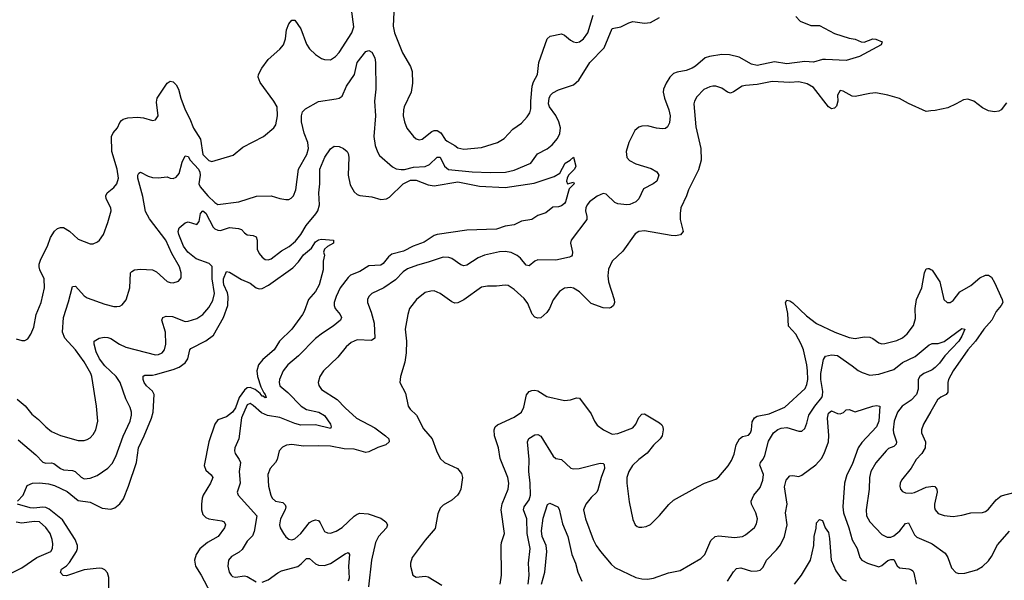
# Model space of a CAD drawing. Header units: inches. Extents: x 1934316 to 2140091, y 524953 to 667329.
# Tile 265 of 384: x 2023855 to 2030496, y 654735 to 658519. Entities that reach past the tile are written whole.
import ezdxf

# ---------------------------------------------------------------- set-up
doc = ezdxf.new("R2010")
doc.units = ezdxf.units.IN
doc.header["$MEASUREMENT"] = 0
doc.layers.add('C0625', color=7, linetype='Continuous')
doc.layers.add('C0635', color=7, linetype='Continuous')

msp = doc.modelspace()

# ---------------------------------------------------------------- linework, layer by layer
at = {"layer": 'C0625', "color": 5}
for points, elevation in [([(2023830, 656364.4), (2023870, 656353.4), (2023890, 656353.4), (2023910, 656366), (2023930, 656397.3), (2023950, 656442.8), (2023966.4, 656530), (2023999.2, 656610), (2024022.2, 656710), (2024019.1, 656770), (2023991.1, 656830), (2023985.4, 656850), (2023986.6, 656870), (2023998, 656902), (2024042.2, 656990), (2024063.1, 657050), (2024088.8, 657091.2), (2024110, 657110.4), (2024130, 657117), (2024150, 657116.5), (2024190, 657092), (2024250, 657037), (2024330, 657005.5), (2024350, 657005.5), (2024379.5, 657020.5), (2024391.8, 657030), (2024420.5, 657070), (2024449.6, 657150), (2024471.6, 657230), (2024469.6, 657250), (2024438, 657310), (2024435.6, 657330), (2024443.6, 657350), (2024490, 657387.2), (2024509.7, 657410), (2024521.5, 657450), (2024513, 657510), (2024475.9, 657630), (2024474.7, 657730), (2024484.5, 657755.5), (2024513.5, 657790), (2024530, 657824.4), (2024541.9, 657838.1), (2024553.2, 657846.8), (2024583.6, 657856.4), (2024650, 657860.2), (2024690, 657856), (2024750, 657839.3), (2024770, 657843.8), (2024789.7, 657870.3), (2024778, 657962), (2024782.2, 657990), (2024850, 658090.4), (2024870, 658103.7), (2024890, 658099.5), (2024910, 658079.5), (2024925, 658050), (2024941.7, 657990), (2024971.8, 657910), (2025002.6, 657850), (2025026.6, 657786.6), (2025073.6, 657713.6), (2025090.3, 657610), (2025130, 657568.9), (2025150, 657561.3), (2025295.6, 657604.4), (2025360.6, 657659.4), (2025499.3, 657730), (2025569.8, 657790.2), (2025582.2, 657810), (2025594.4, 657870), (2025590.6, 657930), (2025569.9, 657970), (2025475.9, 658095.9), (2025463.2, 658130), (2025465.3, 658150), (2025487.6, 658192.4), (2025530, 658249.3), (2025610, 658319.3), (2025633.8, 658350), (2025647, 658390), (2025655, 658450), (2025670, 658490.4), (2025690, 658514.9), (2025710, 658516.4), (2025750, 658456.9), (2025790, 658354.6), (2025810, 658322.9), (2025850, 658284.2), (2025890, 658258), (2025910, 658250.2), (2025950, 658249.1), (2025985.1, 658270), (2026010, 658297.7), (2026093.9, 658430), (2026107.9, 658470), (2026093.7, 658590)], 380), ([(2026377.5, 658570), (2026374.8, 658474.8), (2026382.8, 658430), (2026436, 658296), (2026490, 658204), (2026500.9, 658170), (2026503.1, 658090), (2026494.6, 658030), (2026447.6, 657930), (2026442.8, 657910), (2026442.3, 657870), (2026450.3, 657830), (2026466.8, 657786.8), (2026510, 657730.6), (2026530, 657715.5), (2026548.6, 657708.6), (2026570, 657712.4), (2026635, 657765), (2026650, 657771.1), (2026670, 657770.2), (2026694.6, 657754.6), (2026725, 657710), (2026738.1, 657698.1), (2026790.1, 657670.1), (2026810, 657654), (2026850, 657644.4), (2026970, 657656.1), (2027077, 657690), (2027121.8, 657718.2), (2027180.3, 657779.7), (2027238.4, 657821.6), (2027276.8, 657863.2), (2027294.7, 657890), (2027302.5, 657917.5), (2027301.4, 657970), (2027312.3, 658070), (2027321.2, 658098.8), (2027346.8, 658150), (2027355.5, 658230), (2027411.6, 658390), (2027433.1, 658406.9), (2027510, 658422.7), (2027530, 658415.6), (2027570, 658380.3), (2027590, 658368.9), (2027610, 658364.9), (2027630, 658370.3), (2027656.9, 658390), (2027686.4, 658430), (2027723.6, 658550)], 380), ([(2023837.9, 655957.9), (2023891.7, 655911.7), (2023936.9, 655856.9), (2023980.7, 655820.7), (2024030.3, 655770), (2024070, 655740.2), (2024130, 655712.3), (2024250, 655679.6), (2024290, 655678.9), (2024310, 655684.6), (2024330, 655697.6), (2024350, 655719.3), (2024368.8, 655751.2), (2024382, 655810), (2024372.9, 655910), (2024342.2, 656110), (2024335.3, 656130), (2024289, 656210), (2024231.4, 656290), (2024158.8, 656370), (2024142.5, 656410), (2024150.7, 656510), (2024184.3, 656615.7), (2024210, 656718), (2024230, 656721.3), (2024290, 656655.3), (2024310, 656642.6), (2024430, 656598.3), (2024490, 656583.6), (2024510, 656583.1), (2024530, 656585.7), (2024546, 656594), (2024572.7, 656627.3), (2024596.5, 656710), (2024601.1, 656810), (2024610, 656820.3), (2024629.3, 656830), (2024670, 656834.9), (2024751.5, 656831.5), (2024777.6, 656817.6), (2024850, 656752.4), (2024870, 656745.3), (2024890, 656743.1), (2024925.8, 656754.2), (2024942.9, 656777.1), (2024944.2, 656810), (2024932.8, 656850), (2024881.5, 656941.5), (2024840.7, 657030), (2024730, 657175), (2024703.3, 657223.3), (2024684.7, 657324.7), (2024651.2, 657450), (2024651.5, 657468.5), (2024658, 657482), (2024670, 657490.4), (2024721.8, 657461.8), (2024750, 657453.2), (2024788.8, 657451.2), (2024850, 657459.3), (2024869.2, 657449.2), (2024890, 657447.1), (2024910, 657456.9), (2024930, 657481.7), (2024950, 657558), (2024970, 657600.4), (2024990, 657595.8), (2025004.3, 657570), (2025060.3, 657510), (2025070, 657490.2), (2025072.4, 657470), (2025063.3, 657410), (2025072.2, 657390), (2025123.2, 657330), (2025170, 657284.5), (2025190, 657272.2), (2025333.2, 657290), (2025451.9, 657328.1), (2025550, 657330.4), (2025610, 657311.8), (2025650, 657304.9), (2025670, 657306), (2025686.2, 657313.8), (2025700.7, 657330), (2025717.7, 657370), (2025735, 657510), (2025791.8, 657610), (2025801.8, 657650), (2025797.8, 657690), (2025773.9, 657753.9), (2025754.9, 657830), (2025754.8, 657870), (2025762.9, 657897.1), (2025781.6, 657918.4), (2025870, 657967.2), (2025990, 657985.7), (2026010, 657990.3), (2026030, 658003.7), (2026058.4, 658070), (2026112, 658150), (2026130.7, 658229.3), (2026190, 658304), (2026210, 658310.7), (2026230, 658300.7), (2026250, 658261), (2026254.7, 658230), (2026257.4, 658050), (2026248.3, 657970), (2026255, 657870), (2026243.8, 657730), (2026251.3, 657670), (2026267.3, 657627.3), (2026282.7, 657602.7), (2026370, 657525.8), (2026392.9, 657512.9), (2026427.1, 657507.1), (2026450, 657508.7), (2026510, 657524.5), (2026590, 657528.6), (2026618.5, 657541.5), (2026670, 657590.2), (2026690.1, 657590.1), (2026719.2, 657530), (2026747.8, 657507.8), (2026907.6, 657492.4), (2027030, 657487.1), (2027130.9, 657490.9), (2027190, 657503.6), (2027302, 657550), (2027347.3, 657612.7), (2027413.4, 657646.6), (2027446.3, 657673.7), (2027482.4, 657717.6), (2027498.8, 657750), (2027502.4, 657790), (2027491.2, 657830), (2027471.3, 657871.3), (2027427.8, 657930), (2027422, 657950), (2027425.3, 657990), (2027435.4, 658010), (2027450, 658024.6), (2027490, 658045.3), (2027590, 658078.5), (2027627.1, 658110), (2027701.4, 658230), (2027796.2, 658330), (2027850, 658459.5), (2027910, 658470.3), (2027962.5, 658497.5), (2027990, 658506.2), (2028070, 658496.3), (2028110, 658499.3), (2028170, 658533.8)], 360), ([(2029090, 658541), (2029118.8, 658510), (2029190, 658479.5), (2029250, 658479.1), (2029350, 658426.4), (2029450, 658393.7), (2029490, 658388.2), (2029530, 658370.4), (2029550, 658367.3), (2029610, 658390.4), (2029630, 658386.8), (2029671.3, 658370), (2029664.7, 658350), (2029518.8, 658270), (2029430, 658243.5), (2029290, 658251.1), (2029270, 658249.8), (2029210, 658231.7), (2029150, 658236.8), (2029030, 658221.8), (2028946, 658234), (2028830, 658209.8), (2028790, 658218.3), (2028706.7, 658266.7), (2028642.1, 658282.1), (2028590, 658285), (2028508.3, 658271.7), (2028478.2, 658261.8), (2028413.7, 658206.3), (2028390, 658191.2), (2028350, 658176.5), (2028290, 658165.4), (2028264.6, 658155.4), (2028239, 658130), (2028215.2, 658090), (2028196.9, 658050), (2028195, 658030), (2028204.1, 657990), (2028233, 657910), (2028241.1, 657870), (2028237.1, 657822.9), (2028224.8, 657795.2), (2028210, 657784.8), (2028190, 657781.4), (2028150, 657786.8), (2028090, 657802.6), (2028050, 657800.5), (2028030, 657794), (2028004.3, 657770), (2027963.7, 657690), (2027945.5, 657630), (2027950, 657588.9), (2027969, 657569), (2028010, 657545.5), (2028113.6, 657513.6), (2028152, 657492), (2028166.7, 657470), (2028152.9, 657430), (2028127.2, 657410), (2028063.4, 657376.6), (2028030, 657309.6), (2028010, 657289.6), (2027970, 657271.2), (2027948.8, 657268.8), (2027890, 657275.3), (2027870, 657285.1), (2027810, 657340.9), (2027790, 657345.5), (2027750, 657327.1), (2027698.4, 657290), (2027682.7, 657270), (2027674.2, 657250), (2027671.8, 657230), (2027681.2, 657190), (2027680.8, 657170), (2027573.6, 657030), (2027568.9, 657010), (2027584.4, 656950), (2027582, 656930), (2027576.7, 656923.3), (2027563.6, 656916.4), (2027470, 656895), (2027350, 656898.4), (2027330, 656888.9), (2027290, 656858.3), (2027270, 656862.4), (2027232.1, 656910), (2027210, 656926.8), (2027170, 656946.8), (2027130, 656955.3), (2027090, 656951.6), (2026990, 656928.7), (2026948, 656912), (2026870, 656861.1), (2026850, 656857.4), (2026830, 656864.7), (2026770, 656907.1), (2026750, 656914.7), (2026710, 656915.3), (2026610, 656881.5), (2026537.5, 656862.5), (2026470, 656836.8), (2026441.8, 656818.2), (2026390, 656763.5), (2026310, 656708.4), (2026230, 656671.8), (2026210.4, 656650), (2026201.3, 656630), (2026200.3, 656610), (2026225.4, 656545.5), (2026245.1, 656470), (2026251, 656369), (2026226.6, 656353.4), (2026130, 656359.2), (2026090, 656341.1), (2026056.9, 656310), (2025999.6, 656240.4), (2025904.4, 656150), (2025878.4, 656110), (2025868.5, 656070), (2025872.4, 656050), (2025890, 656023.1), (2025996, 655956), (2026050, 655898.9), (2026127, 655830), (2026250, 655764.7), (2026323.1, 655710), (2026343.7, 655690), (2026346.7, 655670), (2026324.9, 655650), (2026270, 655630.6), (2026210, 655602.2), (2026190, 655598.5), (2026110, 655619.2), (2026043.2, 655623.2), (2025950, 655639.5), (2025870, 655643.5), (2025770, 655641.4), (2025690, 655651.1), (2025653.4, 655646.6), (2025626.8, 655633.2), (2025604.9, 655610), (2025590.2, 655549.8), (2025579.5, 655530), (2025543.1, 655490), (2025528.1, 655450), (2025533.6, 655370), (2025547.7, 655310), (2025557.3, 655290), (2025580.5, 655270), (2025630, 655260.3), (2025645.5, 655245.5), (2025649.1, 655230), (2025644.7, 655210), (2025614.9, 655150), (2025607.6, 655110), (2025611.8, 655090), (2025633.7, 655050), (2025650, 655028), (2025670, 655012.4), (2025690, 655008.9), (2025710, 655016), (2025750, 655051.5), (2025810, 655124.4), (2025830, 655137.2), (2025850, 655143.2), (2025870, 655138.7), (2025882.4, 655122.4), (2025910, 655065.3), (2025930, 655054.9), (2025950, 655053.1), (2025990, 655066.3), (2026030, 655091.3), (2026111.5, 655168.5), (2026130, 655181.7), (2026150, 655188.9), (2026204.4, 655184.4), (2026290, 655154.7), (2026324.2, 655130), (2026336, 655110), (2026328.7, 655090), (2026273.8, 655030), (2026253.8, 654990), (2026227.1, 654870), (2026207.6, 654690)], 360), ([(2030000, 657902.8), (2029970, 657899.2), (2029850, 657953.3), (2029790, 657987), (2029709.3, 658010), (2029630, 658024.8), (2029590, 658020.9), (2029490, 657999.6), (2029470, 658002.9), (2029410, 658037), (2029390, 658040.9), (2029370.4, 658010), (2029372.2, 657970), (2029364, 657936), (2029350, 657921.3), (2029330, 657916.9), (2029309.8, 657929.8), (2029210, 658060.4), (2029167, 658087), (2029110, 658100.3), (2029050, 658094.5), (2028930, 658101.7), (2028830, 658082.3), (2028750, 658075.5), (2028728.4, 658070), (2028670, 658031.2), (2028650, 658023.6), (2028630, 658029.7), (2028590, 658056.3), (2028550, 658069.7), (2028530, 658071.2), (2028510, 658066.6), (2028470, 658047.8), (2028421.6, 657998.4), (2028406, 657970), (2028401.7, 657950), (2028415.1, 657795.1), (2028448.9, 657650), (2028450.3, 657570.3), (2028433.9, 657506.1), (2028366.4, 657370), (2028352.4, 657330), (2028313.7, 657250), (2028308.9, 657211.1), (2028310.3, 657170), (2028330.3, 657089.7), (2028312, 657068), (2028279.2, 657060.8), (2028250, 657062.2), (2028070, 657094.2), (2028030.3, 657089.7), (2028005.5, 657074.5), (2027922.4, 656957.6), (2027850.4, 656890), (2027825.3, 656834.7), (2027821.7, 656790), (2027825.5, 656750), (2027865.3, 656630), (2027866.3, 656610), (2027860.3, 656590), (2027843.4, 656576.6), (2027830, 656571), (2027790, 656574.5), (2027710, 656604.4), (2027630, 656682.2), (2027590, 656707.2), (2027570, 656712.2), (2027530, 656706.3), (2027494.8, 656685.2), (2027452.8, 656627.2), (2027429.1, 656570), (2027410, 656542), (2027370, 656506.9), (2027350, 656504.7), (2027330, 656511.8), (2027312, 656532), (2027283.1, 656603.1), (2027257.9, 656637.9), (2027190, 656698.5), (2027150, 656724), (2027130, 656726.9), (2027070, 656720.4), (2027010, 656720.9), (2026970, 656714.5), (2026850, 656628.4), (2026810, 656608.6), (2026790, 656606.4), (2026770, 656614), (2026690, 656671.3), (2026650, 656688), (2026627.6, 656687.6), (2026590, 656678), (2026530.4, 656630), (2026484.2, 656570), (2026471.8, 656530), (2026455.6, 656430), (2026464.7, 656350), (2026462, 656270), (2026452.3, 656207.7), (2026423, 656110), (2026419.1, 656070), (2026457.3, 655997.3), (2026475.8, 655910), (2026489.1, 655889.1), (2026530.2, 655850.2), (2026578.2, 655758.2), (2026637.6, 655690), (2026665.7, 655610), (2026690, 655557.3), (2026720.7, 655530), (2026807.3, 655490), (2026835.1, 655455.1), (2026841.6, 655430), (2026830.6, 655350), (2026822, 655330), (2026807.3, 655310), (2026770, 655276), (2026710, 655241.2), (2026690, 655222), (2026675.9, 655184.1), (2026656.1, 655083.9), (2026590, 655005.1), (2026503, 654890), (2026490.5, 654850), (2026490.5, 654830), (2026507.3, 654770), (2026530, 654757.3), (2026590, 654763.8), (2026610, 654758.7), (2026701.8, 654701.8)], 380), ([(2023843.5, 655683.5), (2023962.4, 655582.4), (2024010, 655532.6), (2024030, 655526.5), (2024070, 655527.8), (2024084, 655524), (2024130, 655489.2), (2024150, 655480.7), (2024210, 655476.5), (2024227.7, 655470), (2024270, 655432), (2024290, 655420.9), (2024330, 655423.6), (2024377.4, 655442.6), (2024450, 655492), (2024477.4, 655522.6), (2024502.5, 655570), (2024553.1, 655706.9), (2024598.8, 655810), (2024608.7, 655850), (2024607.7, 655870), (2024600.5, 655900.5), (2024570, 655960.9), (2024532.9, 656070), (2024506.4, 656110), (2024430, 656182.1), (2024392.7, 656230), (2024370, 656278), (2024356.9, 656330), (2024358, 656350), (2024390, 656370.4), (2024423.8, 656376.2), (2024450, 656374), (2024470, 656367.8), (2024528.6, 656328.6), (2024570, 656308.8), (2024770, 656256.9), (2024790, 656258.6), (2024814.7, 656270), (2024830.9, 656290), (2024840.3, 656330), (2024837.5, 656410), (2024813, 656490), (2024819.3, 656510), (2024842.7, 656517.3), (2024885.3, 656514.7), (2024970, 656482.8), (2024990, 656484.2), (2025050, 656502.4), (2025090, 656529), (2025130, 656576.5), (2025156.8, 656623.2), (2025168.5, 656670), (2025151.9, 656770), (2025152.6, 656852.6), (2025132.7, 656872.7), (2025045, 656905), (2024988.4, 656950), (2024960.5, 656990), (2024928.2, 657070), (2024922.9, 657090), (2024930, 657113.2), (2024970, 657147.9), (2024990, 657155.3), (2025050, 657136.5), (2025064.1, 657155.9), (2025074, 657210), (2025090, 657229), (2025110, 657213.4), (2025159.3, 657119.3), (2025170, 657107.5), (2025190, 657097.5), (2025210, 657097.2), (2025270, 657115.5), (2025330.2, 657110.2), (2025350, 657103.1), (2025370, 657080.4), (2025390, 657066), (2025430, 657063.1), (2025450, 657053), (2025455.9, 657030), (2025456.8, 656970), (2025470, 656941.1), (2025490, 656916.1), (2025510, 656900.8), (2025530, 656897.3), (2025550, 656904.9), (2025621.6, 656958.4), (2025671.2, 656988.8), (2025715.4, 657024.6), (2025750, 657069), (2025787.2, 657130), (2025852.1, 657207.9), (2025865.6, 657230), (2025877.3, 657270), (2025872, 657350), (2025878.8, 657410), (2025878.9, 657510), (2025911.8, 657590), (2025950, 657646.7), (2025974.7, 657665.3), (2026010, 657662.7), (2026039.5, 657650), (2026062.8, 657630), (2026070, 657614.9), (2026073.7, 657590), (2026070.1, 657470), (2026084.1, 657404.1), (2026110, 657358), (2026130, 657340.2), (2026150, 657331.7), (2026230, 657322.4), (2026290, 657305.2), (2026329.2, 657309.2), (2026350, 657321.3), (2026441.4, 657410), (2026490, 657435), (2026530, 657436.4), (2026610, 657405.4), (2026650, 657398), (2026810, 657425.1), (2026955, 657395), (2027130, 657386.4), (2027325.2, 657414.8), (2027460.1, 657459.9), (2027497.4, 657482.6), (2027534, 657550), (2027568, 657570), (2027590, 657592), (2027606, 657530), (2027596, 657510), (2027557.3, 657470), (2027546.8, 657450), (2027542.8, 657430), (2027550, 657412), (2027590, 657422), (2027594.8, 657410), (2027562, 657378), (2027536.9, 657290), (2027530, 657278.4), (2027510, 657262), (2027490, 657255.6), (2027450, 657254), (2027403.6, 657216.4), (2027350, 657198.5), (2027310.2, 657169.8), (2027240.3, 657159.7), (2027190, 657135.4), (2027130, 657126), (2027070, 657104.8), (2026870, 657098), (2026670, 657069.9), (2026650, 657061.6), (2026583.3, 657016.7), (2026509.2, 656990.8), (2026443.8, 656956.2), (2026364.3, 656935.7), (2026341.7, 656918.3), (2026306.8, 656873.2), (2026290, 656862.3), (2026210, 656856.9), (2026150, 656820.3), (2026086.1, 656793.9), (2026070, 656779.8), (2026016, 656710), (2025988.6, 656650), (2025976.5, 656610), (2025975.9, 656590), (2025982.2, 656570), (2026016.5, 656530), (2026026.3, 656510), (2026017.8, 656490), (2025970, 656450.8), (2025896.6, 656403.4), (2025850, 656367.1), (2025734.7, 656250), (2025662.8, 656190), (2025631.2, 656150), (2025607.9, 656090), (2025605.9, 656070), (2025610, 656048), (2025663.6, 656003.6), (2025754.1, 655910), (2025790, 655887.8), (2025871.8, 655870), (2025910, 655846.4), (2025951, 655790), (2025955.8, 655770), (2025950, 655760.5), (2025850, 655784.1), (2025750, 655782.1), (2025710, 655794), (2025610, 655835), (2025527.1, 655847.1), (2025485.6, 655865.6), (2025430, 655915.3), (2025410, 655927.4), (2025390, 655919.1), (2025350, 655831.5), (2025333.4, 655690), (2025306, 655630), (2025304, 655610), (2025309, 655590), (2025335.2, 655550), (2025342.9, 655530), (2025335.6, 655470), (2025340.7, 655390), (2025321.6, 655330), (2025327.3, 655310), (2025453.2, 655170), (2025435.4, 655064.6), (2025424.2, 655035.8), (2025390, 654998.4), (2025356.1, 654943.9), (2025334.8, 654925.2), (2025284.1, 654895.9), (2025263.9, 654870), (2025258.8, 654830), (2025268.3, 654790), (2025280.3, 654770), (2025290, 654760.9), (2025310, 654757.3), (2025370, 654766.2), (2025390, 654760.2), (2025450, 654724.9)], 340), ([(2023839, 655270), (2023878, 655310), (2023905.1, 655374.9), (2023942, 655390), (2023988, 655392), (2024050, 655385.5), (2024090, 655375.8), (2024174.3, 655334.3), (2024250, 655274), (2024330, 655262.5), (2024410, 655221.8), (2024470, 655214.7), (2024495.9, 655224.1), (2024529.1, 655250.9), (2024554.4, 655285.6), (2024589.2, 655370.8), (2024641.7, 655530), (2024655.8, 655630), (2024694.6, 655710), (2024744, 655830), (2024755.4, 655870), (2024762.3, 655990), (2024751.4, 656011.4), (2024710, 656046.6), (2024694.4, 656070), (2024687.2, 656090), (2024686.8, 656113.2), (2024699.6, 656120.4), (2024750, 656119.3), (2024770, 656124.2), (2024890, 656156.9), (2024930, 656174.4), (2024970, 656203.8), (2024989.8, 656230), (2025003.1, 656290), (2025010, 656298.9), (2025110, 656351.7), (2025161, 656390), (2025230.3, 656509.7), (2025258.8, 656590), (2025261.7, 656650), (2025255.5, 656675.5), (2025231.4, 656730), (2025228.8, 656750), (2025230, 656770.7), (2025250, 656820.5), (2025270, 656814.9), (2025350, 656766.4), (2025410, 656741.6), (2025449.3, 656709.3), (2025470, 656702.6), (2025490, 656704.7), (2025533.4, 656726.6), (2025696.8, 656843.2), (2025735.6, 656884.4), (2025770, 656932.6), (2025823.3, 656976.7), (2025850, 657020.3), (2025870, 657033.7), (2025890, 657038.4), (2025971, 657030), (2025971.3, 657010), (2025930, 656989), (2025911, 656970), (2025904.7, 656950), (2025911, 656930), (2025900.7, 656890), (2025901.6, 656830), (2025875.3, 656730), (2025850, 656683.6), (2025803.1, 656630), (2025773.6, 656550), (2025762, 656530), (2025690.2, 656430), (2025607.2, 656350), (2025571.3, 656290), (2025494.1, 656225.9), (2025465.3, 656190), (2025455.2, 656150), (2025457.8, 656110), (2025480.2, 656040.2), (2025500.7, 656000.7), (2025511.1, 655990), (2025517.1, 655970), (2025510, 655966), (2025497.1, 655977.1), (2025490, 655977.4), (2025475.7, 655995.7), (2025442.9, 656022.9), (2025410, 656037.5), (2025390, 656034.5), (2025370, 656018.1), (2025334.8, 655970), (2025310, 655898.9), (2025290.9, 655869.1), (2025250, 655837.6), (2025190, 655817.4), (2025170, 655789.7), (2025130.1, 655669.9), (2025098.2, 655510), (2025110, 655478.4), (2025146.5, 655446.5), (2025157.4, 655430), (2025142, 655390), (2025092.7, 655310), (2025084.8, 655290), (2025079.8, 655250), (2025081.9, 655210), (2025090, 655178.7), (2025110, 655159.7), (2025130.7, 655150), (2025217.2, 655137.2), (2025233.4, 655130), (2025243.6, 655110), (2025236.1, 655090), (2025192.6, 655030), (2025120.8, 654990), (2025070, 654948.5), (2025044.7, 654910), (2025033, 654870), (2025041.3, 654830), (2025079.2, 654770), (2025142, 654650)], 320), ([(2027095.8, 654710), (2027105.4, 654770), (2027102, 654970), (2027104.2, 654990), (2027124.5, 655050), (2027102.8, 655210), (2027109, 655251), (2027149.7, 655350), (2027154.2, 655390), (2027148.2, 655430), (2027096.2, 655556.2), (2027084, 655630), (2027058.2, 655710), (2027054.2, 655750), (2027062.6, 655770), (2027076.6, 655783.4), (2027190, 655836.1), (2027238.3, 655870), (2027256.1, 655903.9), (2027272.4, 655987.6), (2027291.5, 656008.5), (2027310, 656016.9), (2027330, 656019.2), (2027350, 656013.4), (2027410, 655975.8), (2027530, 655948.9), (2027570, 655954), (2027610, 655967), (2027630, 655964.4), (2027710, 655858), (2027732, 655810), (2027750, 655783), (2027793, 655750), (2027850, 655721.3), (2027890, 655726.5), (2027990, 655764.4), (2028010.6, 655789.4), (2028030, 655833.7), (2028050, 655856.5), (2028070, 655859.5), (2028170, 655798.4), (2028184.9, 655784.9), (2028192.9, 655770), (2028196.1, 655750), (2028187.3, 655710), (2028175.4, 655690), (2028130, 655646.9), (2028087.8, 655592.2), (2028030.2, 655550), (2027987.8, 655510), (2027962.6, 655470), (2027950.3, 655430), (2027950.3, 655390), (2027964.8, 655264.8), (2027990, 655146), (2028006, 655110), (2028018.8, 655098.8), (2028030, 655093.4), (2028050, 655093), (2028081.2, 655098.8), (2028110, 655110.7), (2028170, 655173.4), (2028232.2, 655247.8), (2028264.9, 655275.1), (2028430, 655368.2), (2028474, 655390), (2028550, 655418.4), (2028570, 655432.7), (2028632.7, 655507.3), (2028656.5, 655543.5), (2028673.6, 655586.4), (2028686.3, 655650), (2028709.9, 655690.1), (2028730, 655704.9), (2028770, 655713.7), (2028784, 655730), (2028789.8, 655750), (2028794.5, 655805.5), (2028810, 655831), (2028830, 655842.7), (2028910, 655859), (2029015.9, 655904.1), (2029151.7, 656030), (2029164, 656056), (2029169.9, 656090.1), (2029169.3, 656149.3), (2029163.2, 656190), (2029141.1, 656290), (2029126.8, 656330), (2029090, 656395.3), (2029040.3, 656450), (2029035.3, 656535.3), (2029020.7, 656610), (2029030, 656626.8), (2029050, 656622.4), (2029070, 656608.4), (2029161.2, 656521.2), (2029230, 656467.6), (2029352, 656410), (2029450, 656374.5), (2029490, 656367.2), (2029550, 656377.6), (2029590, 656375.8), (2029610, 656367.2), (2029650, 656337.4), (2029670, 656331.6), (2029690, 656332.8), (2029770, 656354.3), (2029810, 656371.8), (2029841.4, 656398.6), (2029884.4, 656455.6), (2029897.6, 656502.4), (2029895.5, 656570), (2029903.2, 656630), (2029939.2, 656710), (2029958.4, 656810), (2029970, 656838), (2029980.9, 656839.1), (2029990, 656839.1), (2030000, 656833.2)], 380), ([(2027284.2, 654710), (2027291.3, 654770), (2027285.6, 654850), (2027298.7, 654950), (2027276.7, 655050), (2027275.9, 655150), (2027253.4, 655210), (2027257.3, 655230), (2027290, 655278.3), (2027299.9, 655310), (2027298.5, 655390), (2027287.9, 655470), (2027290.4, 655550.4), (2027278.8, 655670), (2027287.9, 655692.1), (2027330, 655715.9), (2027350, 655719.6), (2027370, 655709), (2027451.9, 655571.9), (2027470, 655558), (2027510, 655550.4), (2027571.5, 655491.5), (2027590, 655486.7), (2027628.7, 655490), (2027770, 655524.9), (2027790, 655524), (2027796.7, 655516.7), (2027799, 655490), (2027777, 655430), (2027754.7, 655345.3), (2027747.1, 655330), (2027710, 655294.2), (2027673.8, 655250), (2027658, 655210), (2027670.3, 655150), (2027723.2, 655010), (2027744, 654970), (2027772.8, 654930), (2027843.4, 654843.4), (2027870, 654820.8), (2028010, 654754.3), (2028050, 654744.6), (2028090, 654743.1), (2028130, 654748.9), (2028230, 654785.5), (2028310, 654800.3), (2028450, 654881.6), (2028475.6, 654910), (2028515.9, 655004.1), (2028545.6, 655030), (2028570, 655035.4), (2028675.9, 655024.1), (2028729.8, 655030.2), (2028750, 655041.5), (2028810, 655092.4), (2028824, 655116), (2028830.8, 655150), (2028820.8, 655190), (2028791.6, 655250), (2028788.9, 655270), (2028806.6, 655310), (2028850, 655362), (2028867.3, 655410), (2028871.6, 655450), (2028847.5, 655512.5), (2028851.3, 655530), (2028870, 655553.7), (2028881.7, 655578.2), (2028904.8, 655675.2), (2028939.2, 655730), (2028967.4, 655752.6), (2028990, 655762.7), (2029030, 655767.4), (2029110, 655742), (2029130, 655742.6), (2029150, 655759.3), (2029164.6, 655795.4), (2029177.4, 655850), (2029216.9, 655910), (2029266.2, 655970), (2029270, 655982), (2029271.6, 656010), (2029259.5, 656090), (2029259.3, 656130), (2029275.5, 656224.5), (2029290, 656248.5), (2029330, 656255.9), (2029370, 656252.1), (2029470, 656183.2), (2029510, 656150.2), (2029536.9, 656136.9), (2029590, 656120.6), (2029650, 656125.4), (2029750, 656157.7), (2029810, 656206), (2029895.3, 656244.7), (2029990, 656324.6), (2030000, 656329.1)], 360), ([(2030000, 656151.9), (2029953, 656130), (2029927.1, 656110), (2029915.6, 656090), (2029915.2, 656024.8), (2029904.8, 655990), (2029868.8, 655951.2), (2029806.2, 655910), (2029774.6, 655870), (2029754.1, 655810), (2029745.8, 655750), (2029748.3, 655730), (2029769.4, 655670), (2029766.8, 655653.2), (2029750, 655638.4), (2029715.9, 655624.1), (2029698.3, 655610), (2029630, 655527.1), (2029596.3, 655470), (2029587, 655430), (2029584.3, 655350), (2029565, 655210), (2029567.3, 655170), (2029589.1, 655130), (2029670, 655044.9), (2029705.8, 655025.8), (2029730, 655025.6), (2029750, 655034.2), (2029791, 655069), (2029830, 655119), (2029850, 655123.1), (2029890, 655042.6), (2029905.1, 655025.1), (2030000, 654985.5)], 360), ([(2028629.2, 654730), (2028670, 654793.1), (2028690, 654814.6), (2028718.9, 654818.9), (2028790, 654797.8), (2028830, 654798), (2028850, 654803.1), (2028870, 654824), (2028891.6, 654870), (2028959.6, 654940.5), (2028985.5, 654974.5), (2029012.4, 655030), (2029030.9, 655110), (2029020.3, 655190), (2029031.4, 655250), (2029014.5, 655365.5), (2029024.4, 655410), (2029050, 655439.5), (2029070, 655442.6), (2029110, 655436.2), (2029130, 655443.6), (2029225.1, 655514.9), (2029262.6, 655557.4), (2029281.7, 655590), (2029309.1, 655670), (2029312.7, 655712.7), (2029303.2, 655830), (2029310, 655863), (2029330, 655878.7), (2029370, 655861.5), (2029390, 655858.9), (2029412.1, 655867.9), (2029430, 655885.5), (2029450, 655888.2), (2029490, 655872.2), (2029608.5, 655911.5), (2029634.4, 655914.4), (2029656.3, 655910), (2029649.2, 655810), (2029633.4, 655770), (2029535.9, 655664.1), (2029510.8, 655629.2), (2029470, 655517), (2029433.7, 655446.3), (2029418, 655390), (2029407.7, 655230), (2029412.3, 655190), (2029447.7, 655090), (2029468.9, 655008.9), (2029502.8, 654950), (2029520.9, 654890), (2029534.4, 654870), (2029573.4, 654850), (2029650, 654826.7), (2029670, 654835), (2029710, 654867.6), (2029730, 654875.9), (2029750, 654874.6), (2029773, 654833), (2029790, 654818.3), (2029851.9, 654811.9), (2029870, 654806.3), (2029878.6, 654798.6), (2029886, 654786), (2029901, 654710)], 340), ([(2030000, 655874.7), (2029950.3, 655790), (2029936.9, 655750), (2029936.9, 655730), (2029964.6, 655670), (2029963.1, 655630), (2029940.3, 655590), (2029901.7, 655550), (2029867.1, 655492.9), (2029803.1, 655410), (2029794, 655390), (2029792.4, 655370), (2029795.5, 655350), (2029810, 655333.4), (2029830, 655326.3), (2029870, 655322.8), (2029890, 655327.5), (2029970, 655364.1), (2030000, 655369.3)], 380), ([(2024457.7, 654610), (2024455, 654755), (2024445.8, 654785.8), (2024430, 654806.6), (2024410, 654815.1), (2024390, 654816.5), (2024290, 654805.4), (2024170, 654764.8), (2024146.9, 654766.9), (2024130, 654787), (2024136.9, 654810), (2024170, 654833.4), (2024190, 654855.9), (2024236.8, 654930), (2024244.5, 654950), (2024245, 654970), (2024229.8, 655010), (2024143.3, 655143.3), (2024054.3, 655214.3), (2024030, 655227.2), (2024010, 655229.1), (2023950, 655221), (2023925.1, 655225.1), (2023839, 655250)], 320), ([(2027374.4, 654710), (2027396.1, 654790), (2027409.5, 654930), (2027406.2, 654970), (2027379.7, 655030), (2027375.2, 655070), (2027386.2, 655153.8), (2027414, 655246), (2027430, 655254.6), (2027484, 655230), (2027494.1, 655214.1), (2027515.5, 655115.5), (2027552.1, 655030), (2027578.3, 654910), (2027603.5, 654850), (2027619.4, 654790), (2027647.2, 654730)], 340), ([(2023769.3, 654770), (2023870, 654819.1), (2023970, 654889.2), (2024064, 654930), (2024075.5, 654950), (2024077.7, 654982.3), (2024074.1, 655010), (2024059.1, 655050), (2024030, 655090.9), (2023988.9, 655128.9), (2023952.5, 655132.5), (2023870, 655121.8), (2023830, 655127.2)], 340), ([(2029079.8, 654710), (2029128.5, 654770), (2029188.9, 654871.1), (2029211, 654970), (2029214.5, 655030), (2029228, 655088), (2029230, 655122), (2029250, 655144.7), (2029270, 655138), (2029286.8, 655090), (2029310, 655058), (2029317.8, 655017.8), (2029328.7, 654870), (2029359, 654799), (2029392.4, 654752.4), (2029410, 654738.7), (2029430, 654730.7)], 320), ([(2025490, 654722.2), (2025530, 654738), (2025594.7, 654785.3), (2025621.3, 654798.8), (2025730.8, 654829.2), (2025754.1, 654845.9), (2025790, 654882), (2025810, 654882), (2025850, 654846.9), (2025870, 654837.2), (2025910, 654835.2), (2025950, 654848.5), (2026050, 654914), (2026070, 654922), (2026080.3, 654910), (2026072.5, 654830), (2026076.8, 654750), (2026069.4, 654730)], 340)]:
    msp.add_lwpolyline(points, dxfattribs=dict(at, elevation=elevation))
at = {"layer": 'C0635', "color": 5}
for points, elevation in [([(2030510, 657957), (2030475.8, 657910), (2030458.4, 657901.6), (2030430, 657896.4), (2030390, 657904), (2030350, 657923.5), (2030289.8, 657969.8), (2030250, 657983.1), (2030221.6, 657978.4), (2030172.4, 657950), (2030115.3, 657924.7), (2030030, 657906.4), (2030000, 657902.8)], 380), ([(2030000, 656833.2), (2030010, 656827.3), (2030060.3, 656750), (2030088.4, 656630), (2030110, 656610.8), (2030130, 656610.7), (2030150, 656624), (2030196.9, 656683.1), (2030270, 656724.6), (2030330, 656777), (2030370, 656794), (2030390, 656794), (2030410, 656780.5), (2030430, 656746), (2030482.6, 656630), (2030485.5, 656610), (2030475.6, 656590), (2030442, 656550), (2030412.2, 656490), (2030357.3, 656430), (2030302.3, 656350), (2030249.5, 656290), (2030152.2, 656150), (2030120.2, 656090), (2030115.5, 656070), (2030115.8, 656004.2), (2030104.4, 655990), (2030067.8, 655972.2), (2030046.4, 655953.6), (2030000, 655874.7)], 380), ([(2030000, 656329.1), (2030010, 656333.7), (2030050, 656332.8), (2030090, 656347.9), (2030210, 656433.7), (2030230.2, 656430), (2030210, 656382.6), (2030189.4, 656350), (2030093.9, 656250), (2030058.3, 656201.7), (2030030, 656171.9), (2030010, 656156.5), (2030000, 656151.9)], 360), ([(2030000, 655369.3), (2030010, 655371.1), (2030027.9, 655367.9), (2030041.5, 655350), (2030042.6, 655330), (2030026, 655250), (2030026.2, 655226.2), (2030030.3, 655210), (2030050, 655185.7), (2030090, 655171.6), (2030150, 655166.5), (2030210, 655174.3), (2030270.3, 655190.3), (2030350, 655193.4), (2030370, 655199.1), (2030390, 655216.3), (2030440.8, 655279.2), (2030475.5, 655304.5), (2030570, 655330.3)], 380), ([(2030000, 654985.5), (2030010, 654981.3), (2030097.2, 654917.2), (2030115.3, 654890), (2030139.5, 654819.5), (2030170, 654788.4), (2030190, 654781.3), (2030230, 654782.6), (2030310, 654806.7), (2030350, 654828.7), (2030390, 654865.9), (2030410, 654894.7), (2030450, 654974.7), (2030530, 655066)], 360)]:
    msp.add_lwpolyline(points, dxfattribs=dict(at, elevation=elevation))

doc.saveas('drawing.dxf')
